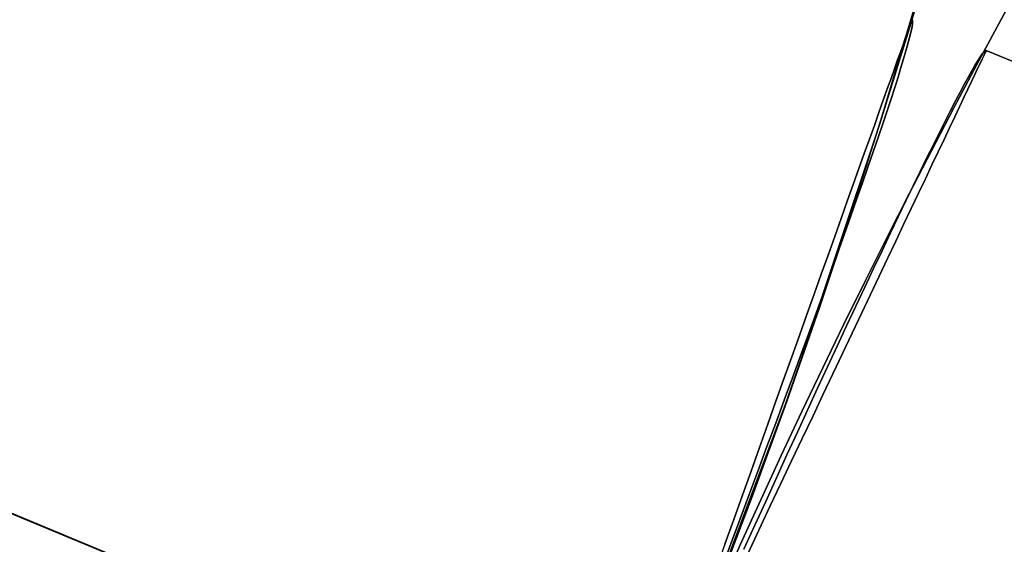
# Model space of a CAD drawing. Extents: x -3378 to 3007, y -425 to 173.
# Tile 278 of 396: x 1059.517 to 1061.361, y -272.902 to -271.919. Entities that reach past the tile are written whole.
import ezdxf

# ---------------------------------------------------------------- set-up
doc = ezdxf.new("R2010")
doc.units = 0
doc.layers.add('PREDEFINITO', color=7, linetype='CONTINUOUS')

msp = doc.modelspace()

# ---------------------------------------------------------------- linework, layer by layer
at = {"layer": 'PREDEFINITO'}
for p, q in [((1028.3482, -259.9401, 2123.5), (1060.684, -273.334, 2123.5)), ((1028.3482, -259.9401, 2126.5), (1060.684, -273.334, 2126.5)), ((1060.684, -273.334, 2347.0415), (1028.3482, -259.9401, 2347.0415)), ((1060.684, -273.334, 2350.0415), (1028.3482, -259.9401, 2350.0415)), ((1060.684, -273.334, 2797.1246), (1028.3482, -259.9401, 2797.1246)), ((1060.684, -273.334, 2794.1246), (1028.3482, -259.9401, 2794.1246)), ((1060.6797, -273.3322, 2580.0827), (1045.4357, -267.018, 2580.0827)), ((1060.6797, -273.3322, 2564.0827), (1045.4357, -267.018, 2564.0827)), ((1060.6797, -273.3322, 2155.9996), (1045.4357, -267.018, 2155.9996)), ((1060.6797, -273.3322, 2139.9996), (1045.4357, -267.018, 2139.9996)), ((1060.6797, -273.3322, 3004.1658), (1045.4357, -267.018, 3004.1658)), ((1060.6797, -273.3322, 2988.1658), (1045.4357, -267.018, 2988.1658)), ((1061.1272, -272.1181, 2115), (1061.2749, -271.6217, 2115)), ((1061.1272, -272.1181, 2589.9994), (1061.2749, -271.6217, 2589.9994)), ((1061.1272, -272.1181, 2352.4979), (1061.2749, -271.6217, 2352.4979)), ((1061.1754, -271.9626, 3064.9292), (1061.244, -271.7306, 3064.9038)), ((1061.1864, -271.9264, 2564.2232), (1061.2388, -271.749, 2564.2604)), ((1061.2388, -271.749, 2579.9051), (1061.1864, -271.9264, 2579.9422)), ((1061.1864, -271.9264, 2140.1401), (1061.2388, -271.749, 2140.1773)), ((1061.2388, -271.749, 2155.822), (1061.1864, -271.9264, 2155.8592)), ((1061.1864, -271.9264, 2988.3063), (1061.2388, -271.749, 2988.3435)), ((1061.2388, -271.749, 3003.9881), (1061.1864, -271.9264, 3004.0253)), ((1061.1317, -272.1038, 2564.1903), (1061.1864, -271.9264, 2564.2232)), ((1061.1864, -271.9264, 2579.9422), (1061.1317, -272.1038, 2579.9751)), ((1061.1317, -272.1038, 2140.1073), (1061.1864, -271.9264, 2140.1401)), ((1061.1864, -271.9264, 2155.8592), (1061.1317, -272.1038, 2155.892)), ((1061.1317, -272.1038, 2988.2734), (1061.1864, -271.9264, 2988.3063)), ((1061.1864, -271.9264, 3004.0253), (1061.1317, -272.1038, 3004.0582)), ((1061.1825, -271.9365, 2125.2323), (1061.1849, -271.9297, 2125.1809)), ((1061.1849, -271.9297, 2124.8191), (1061.1825, -271.9365, 2124.7677)), ((1061.1849, -271.9297, 2125.1809), (1061.1867, -271.9247, 2125.1294)), ((1061.1867, -271.9247, 2124.8706), (1061.1849, -271.9297, 2124.8191)), ((1061.1867, -271.9247, 2125.1294), (1061.1879, -271.9213, 2125.0777)), ((1061.1879, -271.9213, 2124.9223), (1061.1867, -271.9247, 2124.8706)), ((1061.1879, -271.9213, 2125.0777), (1061.1885, -271.9196, 2125.0259)), ((1061.1885, -271.9196, 2124.9741), (1061.1879, -271.9213, 2124.9223)), ((1061.1892, -271.9286, 2348.3847), (1061.1881, -271.9351, 2348.3327)), ((1061.1881, -271.9351, 2348.7503), (1061.1892, -271.9286, 2348.6984)), ((1061.1892, -271.9286, 2795.7814), (1061.1881, -271.9351, 2795.8334)), ((1061.1881, -271.9351, 2795.4158), (1061.1892, -271.9286, 2795.4678)), ((1061.1885, -271.9196, 2125.0259), (1061.1885, -271.9196, 2124.9741)), ((1061.1886, -271.9194, 2348.5415), (1061.1894, -271.9208, 2348.4892)), ((1061.1894, -271.9208, 2348.5939), (1061.1886, -271.9194, 2348.5415)), ((1061.1886, -271.9194, 2795.6246), (1061.1894, -271.9208, 2795.677)), ((1061.1894, -271.9208, 2795.5722), (1061.1886, -271.9194, 2795.6246)), ((1061.1897, -271.9238, 2348.4369), (1061.1892, -271.9286, 2348.3847)), ((1061.1892, -271.9286, 2348.6984), (1061.1897, -271.9238, 2348.6462)), ((1061.1897, -271.9238, 2795.7293), (1061.1892, -271.9286, 2795.7814)), ((1061.1892, -271.9286, 2795.4678), (1061.1897, -271.9238, 2795.52)), ((1061.1894, -271.9208, 2348.4892), (1061.1897, -271.9238, 2348.4369)), ((1061.1897, -271.9238, 2348.6462), (1061.1894, -271.9208, 2348.5939)), ((1061.1894, -271.9208, 2795.677), (1061.1897, -271.9238, 2795.7293)), ((1061.1897, -271.9238, 2795.52), (1061.1894, -271.9208, 2795.5722)), ((1061.1759, -271.9549, 2125.334), (1061.1795, -271.9448, 2125.2833)), ((1061.1795, -271.9448, 2124.7167), (1061.1759, -271.9549, 2124.666)), ((1061.1795, -271.9448, 2125.2833), (1061.1825, -271.9365, 2125.2323)), ((1061.1825, -271.9365, 2124.7677), (1061.1795, -271.9448, 2124.7167)), ((1061.1864, -271.9432, 2348.281), (1061.184, -271.953, 2348.2296)), ((1061.184, -271.953, 2348.8534), (1061.1864, -271.9432, 2348.802)), ((1061.1864, -271.9432, 2795.8851), (1061.184, -271.953, 2795.9365)), ((1061.184, -271.953, 2795.3127), (1061.1864, -271.9432, 2795.3641)), ((1061.1881, -271.9351, 2348.3327), (1061.1864, -271.9432, 2348.281)), ((1061.1864, -271.9432, 2348.802), (1061.1881, -271.9351, 2348.7503)), ((1061.1881, -271.9351, 2795.8334), (1061.1864, -271.9432, 2795.8851)), ((1061.1864, -271.9432, 2795.3641), (1061.1881, -271.9351, 2795.4158)), ((1061.103, -272.1939, 3064.9508), (1061.1754, -271.9626, 3064.9292)), ((1061.167, -271.9799, 2125.4342), (1061.1717, -271.9666, 2125.3844)), ((1061.1717, -271.9666, 2124.6156), (1061.167, -271.9799, 2124.5658)), ((1061.1717, -271.9666, 2125.3844), (1061.1759, -271.9549, 2125.334)), ((1061.1759, -271.9549, 2124.666), (1061.1717, -271.9666, 2124.6156)), ((1061.1809, -271.9645, 2348.1786), (1061.1772, -271.9777, 2348.128)), ((1061.1772, -271.9777, 2348.955), (1061.1809, -271.9645, 2348.9045)), ((1061.1809, -271.9645, 2795.9875), (1061.1772, -271.9777, 2796.0381)), ((1061.1772, -271.9777, 2795.2111), (1061.1809, -271.9645, 2795.2617)), ((1061.184, -271.953, 2348.2296), (1061.1809, -271.9645, 2348.1786)), ((1061.1809, -271.9645, 2348.9045), (1061.184, -271.953, 2348.8534)), ((1061.184, -271.953, 2795.9365), (1061.1809, -271.9645, 2795.9875)), ((1061.1809, -271.9645, 2795.2617), (1061.184, -271.953, 2795.3127)), ((1061.1616, -271.9948, 2125.4836), (1061.167, -271.9799, 2125.4342)), ((1061.167, -271.9799, 2124.5658), (1061.1616, -271.9948, 2124.5164)), ((1061.1772, -271.9777, 2348.128), (1061.1729, -271.9924, 2348.078)), ((1061.1729, -271.9924, 2349.0051), (1061.1772, -271.9777, 2348.955)), ((1061.1772, -271.9777, 2796.0381), (1061.1729, -271.9924, 2796.0882)), ((1061.1729, -271.9924, 2795.161), (1061.1772, -271.9777, 2795.2111)), ((1061.3167, -271.9883, 2348.3327), (1061.3122, -271.9953, 2348.281)), ((1061.3122, -271.9953, 2348.802), (1061.3167, -271.9883, 2348.7503)), ((1061.3167, -271.9883, 2571.8743), (1061.3122, -271.9953, 2571.8226)), ((1061.3122, -271.9953, 2572.3436), (1061.3167, -271.9883, 2572.2919)), ((1061.3167, -271.9883, 2795.8334), (1061.3122, -271.9953, 2795.8851)), ((1061.3122, -271.9953, 2795.3641), (1061.3167, -271.9883, 2795.4158)), ((1061.3205, -271.983, 2348.3847), (1061.3167, -271.9883, 2348.3327)), ((1061.3167, -271.9883, 2348.7503), (1061.3205, -271.983, 2348.6984)), ((1061.3205, -271.983, 2571.9263), (1061.3167, -271.9883, 2571.8743)), ((1061.3167, -271.9883, 2572.2919), (1061.3205, -271.983, 2572.2399)), ((1061.3205, -271.983, 2795.7814), (1061.3167, -271.9883, 2795.8334)), ((1061.3167, -271.9883, 2795.4158), (1061.3205, -271.983, 2795.4678)), ((1061.3197, -271.9933, 2125.2323), (1061.3228, -271.9869, 2125.1809)), ((1061.3228, -271.9869, 2124.8191), (1061.3197, -271.9933, 2124.7677)), ((1061.3197, -271.9933, 3018.9339), (1061.3228, -271.9869, 3018.9852)), ((1061.3228, -271.9869, 3019.3471), (1061.3197, -271.9933, 3019.3984)), ((1061.3236, -271.9793, 2348.4369), (1061.3205, -271.983, 2348.3847)), ((1061.3205, -271.983, 2348.6984), (1061.3236, -271.9793, 2348.6462)), ((1061.3236, -271.9793, 2571.9784), (1061.3205, -271.983, 2571.9263)), ((1061.3205, -271.983, 2572.2399), (1061.3236, -271.9793, 2572.1877)), ((1061.3236, -271.9793, 2795.7293), (1061.3205, -271.983, 2795.7814)), ((1061.3205, -271.983, 2795.4678), (1061.3236, -271.9793, 2795.52)), ((1061.3228, -271.9869, 2125.1809), (1061.3251, -271.982, 2125.1294)), ((1061.3251, -271.982, 2124.8706), (1061.3228, -271.9869, 2124.8191)), ((1061.3228, -271.9869, 3018.9852), (1061.3251, -271.982, 3019.0367)), ((1061.3251, -271.982, 3019.2955), (1061.3228, -271.9869, 3019.3471)), ((1061.3259, -271.9773, 2348.4892), (1061.3236, -271.9793, 2348.4369)), ((1061.3236, -271.9793, 2348.6462), (1061.3259, -271.9773, 2348.5939)), ((1061.3259, -271.9773, 2572.0307), (1061.3236, -271.9793, 2571.9784)), ((1061.3236, -271.9793, 2572.1877), (1061.3259, -271.9773, 2572.1354)), ((1061.3259, -271.9773, 2795.677), (1061.3236, -271.9793, 2795.7293)), ((1061.3236, -271.9793, 2795.52), (1061.3259, -271.9773, 2795.5722)), ((1061.3251, -271.982, 2125.1294), (1061.3266, -271.9788, 2125.0777)), ((1061.3266, -271.9788, 2124.9223), (1061.3251, -271.982, 2124.8706)), ((1061.3251, -271.982, 3019.0367), (1061.3266, -271.9788, 3019.0884)), ((1061.3266, -271.9788, 3019.2438), (1061.3251, -271.982, 3019.2955)), ((1061.3275, -271.977, 2348.5415), (1061.3259, -271.9773, 2348.4892)), ((1061.3259, -271.9773, 2348.5939), (1061.3275, -271.977, 2348.5415)), ((1061.3275, -271.977, 2572.0831), (1061.3259, -271.9773, 2572.0307)), ((1061.3259, -271.9773, 2572.1354), (1061.3275, -271.977, 2572.0831)), ((1061.3275, -271.977, 2795.6246), (1061.3259, -271.9773, 2795.677)), ((1061.3259, -271.9773, 2795.5722), (1061.3275, -271.977, 2795.6246)), ((1061.3266, -271.9788, 2125.0777), (1061.3274, -271.9772, 2125.0259)), ((1061.3274, -271.9772, 2124.9741), (1061.3266, -271.9788, 2124.9223)), ((1061.3266, -271.9788, 3019.0884), (1061.3274, -271.9772, 3019.1402)), ((1061.3274, -271.9772, 3019.1921), (1061.3266, -271.9788, 3019.2438)), ((1061.3274, -271.9772, 2125.0259), (1061.3274, -271.9772, 2124.9741)), ((1061.3274, -271.9772, 3019.1402), (1061.3274, -271.9772, 3019.1921)), ((1075.1162, -277.6884, 2348.5415), (1061.3275, -271.977, 2348.5415)), ((1075.1162, -277.6884, 2572.0831), (1061.3275, -271.977, 2572.0831)), ((1075.1162, -277.6884, 2795.6246), (1061.3275, -271.977, 2795.6246)), ((1061.3275, -271.977, 2125), (1075.1162, -277.6884, 2125)), ((1061.3275, -271.977, 3019.1661), (1075.1162, -277.6884, 3019.1661)), ((1061.1558, -272.0114, 2125.5323), (1061.1616, -271.9948, 2125.4836)), ((1061.1616, -271.9948, 2124.5164), (1061.1558, -272.0114, 2124.4677)), ((1061.1729, -271.9924, 2348.078), (1061.1679, -272.0088, 2348.0285)), ((1061.1679, -272.0088, 2349.0546), (1061.1729, -271.9924, 2349.0051)), ((1061.1729, -271.9924, 2796.0882), (1061.1679, -272.0088, 2796.1377)), ((1061.1679, -272.0088, 2795.1115), (1061.1729, -271.9924, 2795.161)), ((1061.3069, -272.004, 2348.2296), (1061.301, -272.0142, 2348.1786)), ((1061.301, -272.0142, 2348.9045), (1061.3069, -272.004, 2348.8534)), ((1061.3069, -272.004, 2571.7712), (1061.301, -272.0142, 2571.7201)), ((1061.301, -272.0142, 2572.446), (1061.3069, -272.004, 2572.395)), ((1061.3069, -272.004, 2795.9365), (1061.301, -272.0142, 2795.9875)), ((1061.301, -272.0142, 2795.2617), (1061.3069, -272.004, 2795.3127)), ((1061.3122, -271.9953, 2348.281), (1061.3069, -272.004, 2348.2296)), ((1061.3069, -272.004, 2348.8534), (1061.3122, -271.9953, 2348.802)), ((1061.3122, -271.9953, 2571.8226), (1061.3069, -272.004, 2571.7712)), ((1061.3069, -272.004, 2572.395), (1061.3122, -271.9953, 2572.3436)), ((1061.3122, -271.9953, 2795.8851), (1061.3069, -272.004, 2795.9365)), ((1061.3069, -272.004, 2795.3127), (1061.3122, -271.9953, 2795.3641)), ((1061.3113, -272.011, 2125.334), (1061.3159, -272.0014, 2125.2833)), ((1061.3159, -272.0014, 2124.7167), (1061.3113, -272.011, 2124.666)), ((1061.3113, -272.011, 3018.8321), (1061.3159, -272.0014, 3018.8828)), ((1061.3159, -272.0014, 3019.4495), (1061.3113, -272.011, 3019.5002)), ((1061.3159, -272.0014, 2125.2833), (1061.3197, -271.9933, 2125.2323)), ((1061.3197, -271.9933, 2124.7677), (1061.3159, -272.0014, 2124.7167)), ((1061.3159, -272.0014, 3018.8828), (1061.3197, -271.9933, 3018.9339)), ((1061.3197, -271.9933, 3019.3984), (1061.3159, -272.0014, 3019.4495)), ((1061.1493, -272.0295, 2125.5804), (1061.1558, -272.0114, 2125.5323)), ((1061.1558, -272.0114, 2124.4677), (1061.1493, -272.0295, 2124.4196)), ((1061.1679, -272.0088, 2348.0285), (1061.1623, -272.0268, 2347.9796)), ((1061.1623, -272.0268, 2349.1035), (1061.1679, -272.0088, 2349.0546)), ((1061.1679, -272.0088, 2796.1377), (1061.1623, -272.0268, 2796.1866)), ((1061.1623, -272.0268, 2795.0627), (1061.1679, -272.0088, 2795.1115)), ((1061.2943, -272.0261, 2348.128), (1061.2869, -272.0397, 2348.078)), ((1061.2869, -272.0397, 2349.0051), (1061.2943, -272.0261, 2348.955)), ((1061.2943, -272.0261, 2571.6696), (1061.2869, -272.0397, 2571.6195)), ((1061.2869, -272.0397, 2572.5466), (1061.2943, -272.0261, 2572.4966)), ((1061.2943, -272.0261, 2796.0381), (1061.2869, -272.0397, 2796.0882)), ((1061.2869, -272.0397, 2795.161), (1061.2943, -272.0261, 2795.2111)), ((1061.301, -272.0142, 2348.1786), (1061.2943, -272.0261, 2348.128)), ((1061.2943, -272.0261, 2348.955), (1061.301, -272.0142, 2348.9045)), ((1061.301, -272.0142, 2571.7201), (1061.2943, -272.0261, 2571.6696)), ((1061.2943, -272.0261, 2572.4966), (1061.301, -272.0142, 2572.446)), ((1061.301, -272.0142, 2795.9875), (1061.2943, -272.0261, 2796.0381)), ((1061.2943, -272.0261, 2795.2111), (1061.301, -272.0142, 2795.2617)), ((1061.3, -272.035, 2125.4342), (1061.306, -272.0222, 2125.3844)), ((1061.306, -272.0222, 2124.6156), (1061.3, -272.035, 2124.5658)), ((1061.3, -272.035, 3018.7319), (1061.306, -272.0222, 3018.7818)), ((1061.306, -272.0222, 3019.5505), (1061.3, -272.035, 3019.6004)), ((1061.306, -272.0222, 2125.3844), (1061.3113, -272.011, 2125.334)), ((1061.3113, -272.011, 2124.666), (1061.306, -272.0222, 2124.6156)), ((1061.306, -272.0222, 3018.7818), (1061.3113, -272.011, 3018.8321)), ((1061.3113, -272.011, 3019.5002), (1061.306, -272.0222, 3019.5505)), ((1061.1423, -272.0491, 2125.6279), (1061.1493, -272.0295, 2125.5804)), ((1061.1493, -272.0295, 2124.4196), (1061.1423, -272.0491, 2124.3721)), ((1061.1623, -272.0268, 2347.9796), (1061.1561, -272.0464, 2347.9314)), ((1061.1561, -272.0464, 2349.1517), (1061.1623, -272.0268, 2349.1035)), ((1061.1623, -272.0268, 2796.1866), (1061.1561, -272.0464, 2796.2347)), ((1061.1561, -272.0464, 2795.0145), (1061.1623, -272.0268, 2795.0627)), ((1061.2869, -272.0397, 2348.078), (1061.2788, -272.0548, 2348.0285)), ((1061.2788, -272.0548, 2349.0546), (1061.2869, -272.0397, 2349.0051)), ((1061.2869, -272.0397, 2571.6195), (1061.2788, -272.0548, 2571.57)), ((1061.2788, -272.0548, 2572.5961), (1061.2869, -272.0397, 2572.5466)), ((1061.2869, -272.0397, 2796.0882), (1061.2788, -272.0548, 2796.1377)), ((1061.2788, -272.0548, 2795.1115), (1061.2869, -272.0397, 2795.161)), ((1061.2932, -272.0493, 2125.4836), (1061.3, -272.035, 2125.4342)), ((1061.3, -272.035, 2124.5658), (1061.2932, -272.0493, 2124.5164)), ((1061.2932, -272.0493, 3018.6826), (1061.3, -272.035, 3018.7319)), ((1061.3, -272.035, 3019.6004), (1061.2932, -272.0493, 3019.6497)), ((1061.1347, -272.0703, 2125.6746), (1061.1423, -272.0491, 2125.6279)), ((1061.1423, -272.0491, 2124.3721), (1061.1347, -272.0703, 2124.3254)), ((1061.1561, -272.0464, 2347.9314), (1061.1492, -272.0675, 2347.8839)), ((1061.1492, -272.0675, 2349.1991), (1061.1561, -272.0464, 2349.1517)), ((1061.1561, -272.0464, 2796.2347), (1061.1492, -272.0675, 2796.2822)), ((1061.1492, -272.0675, 2794.967), (1061.1561, -272.0464, 2795.0145)), ((1061.2788, -272.0548, 2348.0285), (1061.2701, -272.0714, 2347.9796)), ((1061.2701, -272.0714, 2349.1035), (1061.2788, -272.0548, 2349.0546)), ((1061.2788, -272.0548, 2571.57), (1061.2701, -272.0714, 2571.5211)), ((1061.2701, -272.0714, 2572.645), (1061.2788, -272.0548, 2572.5961)), ((1061.2788, -272.0548, 2796.1377), (1061.2701, -272.0714, 2796.1866)), ((1061.2701, -272.0714, 2795.0627), (1061.2788, -272.0548, 2795.1115)), ((1061.2857, -272.0652, 2125.5323), (1061.2932, -272.0493, 2125.4836)), ((1061.2932, -272.0493, 2124.5164), (1061.2857, -272.0652, 2124.4677)), ((1061.2857, -272.0652, 3018.6338), (1061.2932, -272.0493, 3018.6826)), ((1061.2932, -272.0493, 3019.6497), (1061.2857, -272.0652, 3019.6985)), ((1061.1266, -272.093, 2125.7204), (1061.1347, -272.0703, 2125.6746)), ((1061.1347, -272.0703, 2124.3254), (1061.1266, -272.093, 2124.2796)), ((1061.1492, -272.0675, 2347.8839), (1061.1418, -272.0901, 2347.8373)), ((1061.1418, -272.0901, 2349.2458), (1061.1492, -272.0675, 2349.1991)), ((1061.1492, -272.0675, 2796.2822), (1061.1418, -272.0901, 2796.3288)), ((1061.1418, -272.0901, 2794.9204), (1061.1492, -272.0675, 2794.967)), ((1061.2701, -272.0714, 2347.9796), (1061.2607, -272.0897, 2347.9314)), ((1061.2607, -272.0897, 2349.1517), (1061.2701, -272.0714, 2349.1035)), ((1061.2701, -272.0714, 2571.5211), (1061.2607, -272.0897, 2571.4729)), ((1061.2607, -272.0897, 2572.6932), (1061.2701, -272.0714, 2572.645)), ((1061.2701, -272.0714, 2796.1866), (1061.2607, -272.0897, 2796.2347)), ((1061.2607, -272.0897, 2795.0145), (1061.2701, -272.0714, 2795.0627)), ((1061.2774, -272.0825, 2125.5804), (1061.2857, -272.0652, 2125.5323)), ((1061.2857, -272.0652, 2124.4677), (1061.2774, -272.0825, 2124.4196)), ((1061.2774, -272.0825, 3018.5857), (1061.2857, -272.0652, 3018.6338)), ((1061.2857, -272.0652, 3019.6985), (1061.2774, -272.0825, 3019.7466)), ((1061.118, -272.1172, 2125.7655), (1061.1266, -272.093, 2125.7204)), ((1061.1266, -272.093, 2124.2796), (1061.118, -272.1172, 2124.2345)), ((1061.1418, -272.0901, 2347.8373), (1061.1337, -272.1142, 2347.7915)), ((1061.1337, -272.1142, 2349.2916), (1061.1418, -272.0901, 2349.2458)), ((1061.1418, -272.0901, 2796.3288), (1061.1337, -272.1142, 2796.3746)), ((1061.1337, -272.1142, 2794.8746), (1061.1418, -272.0901, 2794.9204)), ((1061.2607, -272.0897, 2347.9314), (1061.2506, -272.1095, 2347.8839)), ((1061.2506, -272.1095, 2349.1991), (1061.2607, -272.0897, 2349.1517)), ((1061.2607, -272.0897, 2571.4729), (1061.2506, -272.1095, 2571.4255)), ((1061.2506, -272.1095, 2572.7407), (1061.2607, -272.0897, 2572.6932)), ((1061.2607, -272.0897, 2796.2347), (1061.2506, -272.1095, 2796.2822)), ((1061.2506, -272.1095, 2794.967), (1061.2607, -272.0897, 2795.0145)), ((1061.2685, -272.1014, 2125.6279), (1061.2774, -272.0825, 2125.5804)), ((1061.2774, -272.0825, 2124.4196), (1061.2685, -272.1014, 2124.3721)), ((1061.2685, -272.1014, 3018.5383), (1061.2774, -272.0825, 3018.5857)), ((1061.2774, -272.0825, 3019.7466), (1061.2685, -272.1014, 3019.794)), ((1060.9625, -272.609, 2115), (1061.1272, -272.1181, 2115)), ((1060.9625, -272.609, 2589.9994), (1061.1272, -272.1181, 2589.9994)), ((1060.9625, -272.609, 2352.4979), (1061.1272, -272.1181, 2352.4979)), ((1061.0746, -272.2811, 2564.1618), (1061.1317, -272.1038, 2564.1903)), ((1061.1317, -272.1038, 2579.9751), (1061.0746, -272.2811, 2580.0036)), ((1061.0746, -272.2811, 2140.0787), (1061.1317, -272.1038, 2140.1073)), ((1061.1317, -272.1038, 2155.892), (1061.0746, -272.2811, 2155.9206)), ((1061.0746, -272.2811, 2988.2449), (1061.1317, -272.1038, 2988.2734)), ((1061.1317, -272.1038, 3004.0582), (1061.0746, -272.2811, 3004.0867)), ((1061.1089, -272.1428, 2125.8096), (1061.118, -272.1172, 2125.7655)), ((1061.118, -272.1172, 2124.2345), (1061.1089, -272.1428, 2124.1904)), ((1061.1337, -272.1142, 2347.7915), (1061.125, -272.1398, 2347.7466)), ((1061.125, -272.1398, 2349.3364), (1061.1337, -272.1142, 2349.2916)), ((1061.1337, -272.1142, 2796.3746), (1061.125, -272.1398, 2796.4195)), ((1061.125, -272.1398, 2794.8297), (1061.1337, -272.1142, 2794.8746)), ((1061.2506, -272.1095, 2347.8839), (1061.2399, -272.1307, 2347.8373)), ((1061.2399, -272.1307, 2349.2458), (1061.2506, -272.1095, 2349.1991)), ((1061.2506, -272.1095, 2571.4255), (1061.2399, -272.1307, 2571.3788)), ((1061.2399, -272.1307, 2572.7873), (1061.2506, -272.1095, 2572.7407)), ((1061.2506, -272.1095, 2796.2822), (1061.2399, -272.1307, 2796.3288)), ((1061.2399, -272.1307, 2794.9204), (1061.2506, -272.1095, 2794.967)), ((1061.2588, -272.1217, 2125.6746), (1061.2685, -272.1014, 2125.6279)), ((1061.2685, -272.1014, 2124.3721), (1061.2588, -272.1217, 2124.3254)), ((1061.2588, -272.1217, 3018.4916), (1061.2685, -272.1014, 3018.5383)), ((1061.2685, -272.1014, 3019.794), (1061.2588, -272.1217, 3019.8407)), ((1061.2399, -272.1307, 2347.8373), (1061.2285, -272.1535, 2347.7915)), ((1061.2285, -272.1535, 2349.2916), (1061.2399, -272.1307, 2349.2458)), ((1061.2399, -272.1307, 2571.3788), (1061.2285, -272.1535, 2571.333)), ((1061.2285, -272.1535, 2572.8331), (1061.2399, -272.1307, 2572.7873)), ((1061.2399, -272.1307, 2796.3288), (1061.2285, -272.1535, 2796.3746)), ((1061.2285, -272.1535, 2794.8746), (1061.2399, -272.1307, 2794.9204)), ((1061.2485, -272.1435, 2125.7204), (1061.2588, -272.1217, 2125.6746)), ((1061.2588, -272.1217, 2124.3254), (1061.2485, -272.1435, 2124.2796)), ((1061.2485, -272.1435, 3018.4457), (1061.2588, -272.1217, 3018.4916)), ((1061.2588, -272.1217, 3019.8407), (1061.2485, -272.1435, 3019.8866)), ((1061.0992, -272.1699, 2125.8527), (1061.1089, -272.1428, 2125.8096)), ((1061.1089, -272.1428, 2124.1904), (1061.0992, -272.1699, 2124.1473)), ((1061.125, -272.1398, 2347.7466), (1061.1158, -272.1669, 2347.7027)), ((1061.1158, -272.1669, 2349.3803), (1061.125, -272.1398, 2349.3364)), ((1061.125, -272.1398, 2796.4195), (1061.1158, -272.1669, 2796.4634)), ((1061.1158, -272.1669, 2794.7858), (1061.125, -272.1398, 2794.8297)), ((1061.2285, -272.1535, 2347.7915), (1061.2165, -272.1777, 2347.7466)), ((1061.2165, -272.1777, 2349.3364), (1061.2285, -272.1535, 2349.2916)), ((1061.2285, -272.1535, 2571.333), (1061.2165, -272.1777, 2571.2882)), ((1061.2165, -272.1777, 2572.878), (1061.2285, -272.1535, 2572.8331)), ((1061.2285, -272.1535, 2796.3746), (1061.2165, -272.1777, 2796.4195)), ((1061.2165, -272.1777, 2794.8297), (1061.2285, -272.1535, 2794.8746)), ((1061.2375, -272.1667, 2125.7655), (1061.2485, -272.1435, 2125.7204)), ((1061.2485, -272.1435, 2124.2796), (1061.2375, -272.1667, 2124.2345)), ((1061.2375, -272.1667, 3018.4007), (1061.2485, -272.1435, 3018.4457)), ((1061.2485, -272.1435, 3019.8866), (1061.2375, -272.1667, 3019.9316)), ((1061.0891, -272.1983, 2125.8948), (1061.0992, -272.1699, 2125.8527)), ((1061.0992, -272.1699, 2124.1473), (1061.0891, -272.1983, 2124.1052)), ((1061.1158, -272.1669, 2347.7027), (1061.106, -272.1953, 2347.6598)), ((1061.106, -272.1953, 2349.4232), (1061.1158, -272.1669, 2349.3803)), ((1061.1158, -272.1669, 2796.4634), (1061.106, -272.1953, 2796.5063)), ((1061.106, -272.1953, 2794.7429), (1061.1158, -272.1669, 2794.7858)), ((1061.2258, -272.1913, 2125.8096), (1061.2375, -272.1667, 2125.7655)), ((1061.2375, -272.1667, 2124.2345), (1061.2258, -272.1913, 2124.1904)), ((1061.2258, -272.1913, 3018.3566), (1061.2375, -272.1667, 3018.4007)), ((1061.2375, -272.1667, 3019.9316), (1061.2258, -272.1913, 3019.9757)), ((1061.2165, -272.1777, 2347.7466), (1061.2039, -272.2034, 2347.7027)), ((1061.2039, -272.2034, 2349.3803), (1061.2165, -272.1777, 2349.3364)), ((1061.2165, -272.1777, 2571.2882), (1061.2039, -272.2034, 2571.2443)), ((1061.2039, -272.2034, 2572.9219), (1061.2165, -272.1777, 2572.878)), ((1061.2165, -272.1777, 2796.4195), (1061.2039, -272.2034, 2796.4634)), ((1061.2039, -272.2034, 2794.7858), (1061.2165, -272.1777, 2794.8297)), ((1061.2135, -272.2173, 2125.8527), (1061.2258, -272.1913, 2125.8096)), ((1061.2258, -272.1913, 2124.1904), (1061.2135, -272.2173, 2124.1473)), ((1061.2135, -272.2173, 3018.3134), (1061.2258, -272.1913, 3018.3566)), ((1061.2258, -272.1913, 3019.9757), (1061.2135, -272.2173, 3020.0188)), ((1061.0267, -272.4242, 3064.9685), (1061.103, -272.1939, 3064.9508)), ((1061.0784, -272.2281, 2125.9359), (1061.0891, -272.1983, 2125.8948)), ((1061.0891, -272.1983, 2124.1052), (1061.0784, -272.2281, 2124.0641)), ((1061.106, -272.1953, 2347.6598), (1061.0956, -272.2251, 2347.618)), ((1061.0956, -272.2251, 2349.465), (1061.106, -272.1953, 2349.4232)), ((1061.106, -272.1953, 2796.5063), (1061.0956, -272.2251, 2796.5481)), ((1061.0956, -272.2251, 2794.7011), (1061.106, -272.1953, 2794.7429)), ((1061.2039, -272.2034, 2347.7027), (1061.1907, -272.2304, 2347.6598)), ((1061.1907, -272.2304, 2349.4232), (1061.2039, -272.2034, 2349.3803)), ((1061.2039, -272.2034, 2571.2443), (1061.1907, -272.2304, 2571.2014)), ((1061.1907, -272.2304, 2572.9648), (1061.2039, -272.2034, 2572.9219)), ((1061.2039, -272.2034, 2796.4634), (1061.1907, -272.2304, 2796.5063)), ((1061.1907, -272.2304, 2794.7429), (1061.2039, -272.2034, 2794.7858)), ((1061.0673, -272.2592, 2125.9758), (1061.0784, -272.2281, 2125.9359)), ((1061.0784, -272.2281, 2124.0641), (1061.0673, -272.2592, 2124.0242)), ((1061.0956, -272.2251, 2347.618), (1061.0847, -272.2563, 2347.5773)), ((1061.0847, -272.2563, 2349.5057), (1061.0956, -272.2251, 2349.465)), ((1061.0956, -272.2251, 2796.5481), (1061.0847, -272.2563, 2796.5888)), ((1061.0847, -272.2563, 2794.6604), (1061.0956, -272.2251, 2794.7011)), ((1061.2006, -272.2445, 2125.8948), (1061.2135, -272.2173, 2125.8527)), ((1061.2135, -272.2173, 2124.1473), (1061.2006, -272.2445, 2124.1052)), ((1061.2006, -272.2445, 3018.2713), (1061.2135, -272.2173, 3018.3134)), ((1061.2135, -272.2173, 3020.0188), (1061.2006, -272.2445, 3020.061)), ((1061.1907, -272.2304, 2347.6598), (1061.177, -272.2588, 2347.618)), ((1061.177, -272.2588, 2349.465), (1061.1907, -272.2304, 2349.4232)), ((1061.1907, -272.2304, 2571.2014), (1061.177, -272.2588, 2571.1596)), ((1061.177, -272.2588, 2573.0066), (1061.1907, -272.2304, 2572.9648)), ((1061.1907, -272.2304, 2796.5063), (1061.177, -272.2588, 2796.5481)), ((1061.177, -272.2588, 2794.7011), (1061.1907, -272.2304, 2794.7429)), ((1061.1871, -272.2731, 2125.9359), (1061.2006, -272.2445, 2125.8948)), ((1061.2006, -272.2445, 2124.1052), (1061.1871, -272.2731, 2124.0641)), ((1061.1871, -272.2731, 3018.2303), (1061.2006, -272.2445, 3018.2713)), ((1061.2006, -272.2445, 3020.061), (1061.1871, -272.2731, 3020.102)), ((1061.0558, -272.2916, 2126.0146), (1061.0673, -272.2592, 2125.9758)), ((1061.0673, -272.2592, 2124.0242), (1061.0558, -272.2916, 2123.9854)), ((1061.0847, -272.2563, 2347.5773), (1061.0733, -272.2887, 2347.5378)), ((1061.0733, -272.2887, 2349.5452), (1061.0847, -272.2563, 2349.5057)), ((1061.0847, -272.2563, 2796.5888), (1061.0733, -272.2887, 2796.6283)), ((1061.0733, -272.2887, 2794.6209), (1061.0847, -272.2563, 2794.6604)), ((1061.177, -272.2588, 2347.618), (1061.1627, -272.2886, 2347.5773)), ((1061.1627, -272.2886, 2349.5057), (1061.177, -272.2588, 2349.465)), ((1061.177, -272.2588, 2571.1596), (1061.1627, -272.2886, 2571.1189)), ((1061.1627, -272.2886, 2573.0473), (1061.177, -272.2588, 2573.0066)), ((1061.177, -272.2588, 2796.5481), (1061.1627, -272.2886, 2796.5888)), ((1061.1627, -272.2886, 2794.6604), (1061.177, -272.2588, 2794.7011)), ((1061.0151, -272.4583, 2564.1376), (1061.0746, -272.2811, 2564.1618)), ((1061.0746, -272.2811, 2580.0036), (1061.0151, -272.4583, 2580.0278)), ((1061.0151, -272.4583, 2140.0545), (1061.0746, -272.2811, 2140.0787)), ((1061.0746, -272.2811, 2155.9206), (1061.0151, -272.4583, 2155.9447)), ((1061.0151, -272.4583, 2988.2207), (1061.0746, -272.2811, 2988.2449)), ((1061.0746, -272.2811, 3004.0867), (1061.0151, -272.4583, 3004.1109)), ((1061.1729, -272.303, 2125.9758), (1061.1871, -272.2731, 2125.9359)), ((1061.1871, -272.2731, 2124.0641), (1061.1729, -272.303, 2124.0242)), ((1061.1729, -272.303, 3018.1903), (1061.1871, -272.2731, 3018.2303)), ((1061.1871, -272.2731, 3020.102), (1061.1729, -272.303, 3020.1419)), ((1061.0438, -272.3252, 2126.0521), (1061.0558, -272.2916, 2126.0146)), ((1061.0558, -272.2916, 2123.9854), (1061.0438, -272.3252, 2123.9479)), ((1061.0733, -272.2887, 2347.5378), (1061.0614, -272.3224, 2347.4995)), ((1061.0614, -272.3224, 2349.5835), (1061.0733, -272.2887, 2349.5452)), ((1061.0733, -272.2887, 2796.6283), (1061.0614, -272.3224, 2796.6666)), ((1061.0614, -272.3224, 2794.5826), (1061.0733, -272.2887, 2794.6209)), ((1061.1627, -272.2886, 2347.5773), (1061.1478, -272.3196, 2347.5378)), ((1061.1478, -272.3196, 2349.5452), (1061.1627, -272.2886, 2349.5057)), ((1061.1627, -272.2886, 2571.1189), (1061.1478, -272.3196, 2571.0794)), ((1061.1478, -272.3196, 2573.0868), (1061.1627, -272.2886, 2573.0473)), ((1061.1627, -272.2886, 2796.5888), (1061.1478, -272.3196, 2796.6283)), ((1061.1478, -272.3196, 2794.6209), (1061.1627, -272.2886, 2794.6604)), ((1061.1582, -272.334, 2126.0146), (1061.1729, -272.303, 2125.9758)), ((1061.1729, -272.303, 2124.0242), (1061.1582, -272.334, 2123.9854)), ((1061.1582, -272.334, 3018.1516), (1061.1729, -272.303, 3018.1903)), ((1061.1729, -272.303, 3020.1419), (1061.1582, -272.334, 3020.1807)), ((1061.1478, -272.3196, 2347.5378), (1061.1324, -272.3519, 2347.4995)), ((1061.1324, -272.3519, 2349.5835), (1061.1478, -272.3196, 2349.5452)), ((1061.1478, -272.3196, 2571.0794), (1061.1324, -272.3519, 2571.0411)), ((1061.1324, -272.3519, 2573.1251), (1061.1478, -272.3196, 2573.0868)), ((1061.1478, -272.3196, 2796.6283), (1061.1324, -272.3519, 2796.6666)), ((1061.1324, -272.3519, 2794.5826), (1061.1478, -272.3196, 2794.6209)), ((1061.0314, -272.3601, 2126.0884), (1061.0438, -272.3252, 2126.0521)), ((1061.0438, -272.3252, 2123.9479), (1061.0314, -272.3601, 2123.9116)), ((1061.0614, -272.3224, 2347.4995), (1061.0489, -272.3573, 2347.4625)), ((1061.0489, -272.3573, 2349.6205), (1061.0614, -272.3224, 2349.5835)), ((1061.0614, -272.3224, 2796.6666), (1061.0489, -272.3573, 2796.7036)), ((1061.0489, -272.3573, 2794.5456), (1061.0614, -272.3224, 2794.5826)), ((1061.1429, -272.3663, 2126.0521), (1061.1582, -272.334, 2126.0146)), ((1061.1582, -272.334, 2123.9854), (1061.1429, -272.3663, 2123.9479)), ((1061.1429, -272.3663, 3018.114), (1061.1582, -272.334, 3018.1516)), ((1061.1582, -272.334, 3020.1807), (1061.1429, -272.3663, 3020.2183)), ((1061.0489, -272.3573, 2347.4625), (1061.036, -272.3934, 2347.4268)), ((1061.036, -272.3934, 2349.6562), (1061.0489, -272.3573, 2349.6205)), ((1061.0489, -272.3573, 2796.7036), (1061.036, -272.3934, 2796.7393)), ((1061.036, -272.3934, 2794.5099), (1061.0489, -272.3573, 2794.5456)), ((1061.1324, -272.3519, 2347.4995), (1061.1166, -272.3853, 2347.4625)), ((1061.1166, -272.3853, 2349.6205), (1061.1324, -272.3519, 2349.5835)), ((1061.1324, -272.3519, 2571.0411), (1061.1166, -272.3853, 2571.0041)), ((1061.1166, -272.3853, 2573.1621), (1061.1324, -272.3519, 2573.1251)), ((1061.1324, -272.3519, 2796.6666), (1061.1166, -272.3853, 2796.7036)), ((1061.1166, -272.3853, 2794.5456), (1061.1324, -272.3519, 2794.5826)), ((1061.0185, -272.3961, 2126.1234), (1061.0314, -272.3601, 2126.0884)), ((1061.0314, -272.3601, 2123.9116), (1061.0185, -272.3961, 2123.8766)), ((1061.127, -272.3997, 2126.0884), (1061.1429, -272.3663, 2126.0521)), ((1061.1429, -272.3663, 2123.9479), (1061.127, -272.3997, 2123.9116)), ((1061.127, -272.3997, 3018.0777), (1061.1429, -272.3663, 3018.114)), ((1061.1429, -272.3663, 3020.2183), (1061.127, -272.3997, 3020.2546)), ((1061.036, -272.3934, 2347.4268), (1061.0226, -272.4306, 2347.3925)), ((1061.0226, -272.4306, 2349.6906), (1061.036, -272.3934, 2349.6562)), ((1061.036, -272.3934, 2796.7393), (1061.0226, -272.4306, 2796.7737)), ((1061.0226, -272.4306, 2794.4756), (1061.036, -272.3934, 2794.5099)), ((1061.1166, -272.3853, 2347.4625), (1061.1002, -272.42, 2347.4268)), ((1061.1002, -272.42, 2349.6562), (1061.1166, -272.3853, 2349.6205)), ((1061.1166, -272.3853, 2571.0041), (1061.1002, -272.42, 2570.9684)), ((1061.1002, -272.42, 2573.1978), (1061.1166, -272.3853, 2573.1621)), ((1061.1166, -272.3853, 2796.7036), (1061.1002, -272.42, 2796.7393)), ((1061.1002, -272.42, 2794.5099), (1061.1166, -272.3853, 2794.5456)), ((1061.0053, -272.4332, 2126.1571), (1061.0185, -272.3961, 2126.1234)), ((1061.0185, -272.3961, 2123.8766), (1061.0053, -272.4332, 2123.8429)), ((1061.1106, -272.4342, 2126.1234), (1061.127, -272.3997, 2126.0884)), ((1061.127, -272.3997, 2123.9116), (1061.1106, -272.4342, 2123.8766)), ((1061.1106, -272.4342, 3018.0427), (1061.127, -272.3997, 3018.0777)), ((1061.127, -272.3997, 3020.2546), (1061.1106, -272.4342, 3020.2896)), ((1060.9467, -272.6535, 3064.9823), (1061.0267, -272.4242, 3064.9685)), ((1061.0226, -272.4306, 2347.3925), (1061.0087, -272.4689, 2347.3595)), ((1061.0087, -272.4689, 2349.7235), (1061.0226, -272.4306, 2349.6906)), ((1061.0226, -272.4306, 2796.7737), (1061.0087, -272.4689, 2796.8066)), ((1061.0087, -272.4689, 2794.4426), (1061.0226, -272.4306, 2794.4756)), ((1061.1002, -272.42, 2347.4268), (1061.0834, -272.4558, 2347.3925)), ((1061.0834, -272.4558, 2349.6906), (1061.1002, -272.42, 2349.6562)), ((1061.1002, -272.42, 2570.9684), (1061.0834, -272.4558, 2570.934)), ((1061.0834, -272.4558, 2573.2321), (1061.1002, -272.42, 2573.1978)), ((1061.1002, -272.42, 2796.7393), (1061.0834, -272.4558, 2796.7737)), ((1061.0834, -272.4558, 2794.4756), (1061.1002, -272.42, 2794.5099)), ((1060.9917, -272.4714, 2126.1894), (1061.0053, -272.4332, 2126.1571)), ((1061.0053, -272.4332, 2123.8429), (1060.9917, -272.4714, 2123.8106)), ((1061.0938, -272.4698, 2126.1571), (1061.1106, -272.4342, 2126.1234)), ((1061.1106, -272.4342, 2123.8766), (1061.0938, -272.4698, 2123.8429)), ((1061.0938, -272.4698, 3018.009), (1061.1106, -272.4342, 3018.0427)), ((1061.1106, -272.4342, 3020.2896), (1061.0938, -272.4698, 3020.3232)), ((1060.9532, -272.6353, 2564.1178), (1061.0151, -272.4583, 2564.1376)), ((1061.0151, -272.4583, 2580.0278), (1060.9532, -272.6353, 2580.0476)), ((1060.9532, -272.6353, 2140.0347), (1061.0151, -272.4583, 2140.0545)), ((1061.0151, -272.4583, 2155.9447), (1060.9532, -272.6353, 2155.9646)), ((1060.9532, -272.6353, 2988.2009), (1061.0151, -272.4583, 2988.2207)), ((1061.0151, -272.4583, 3004.1109), (1060.9532, -272.6353, 3004.1307)), ((1061.0087, -272.4689, 2347.3595), (1060.9944, -272.5082, 2347.328)), ((1060.9944, -272.5082, 2349.755), (1061.0087, -272.4689, 2349.7235)), ((1061.0087, -272.4689, 2796.8066), (1060.9944, -272.5082, 2796.8381)), ((1060.9944, -272.5082, 2794.4111), (1061.0087, -272.4689, 2794.4426)), ((1061.0834, -272.4558, 2347.3925), (1061.0661, -272.4927, 2347.3595)), ((1061.0661, -272.4927, 2349.7235), (1061.0834, -272.4558, 2349.6906)), ((1061.0834, -272.4558, 2570.934), (1061.0661, -272.4927, 2570.9011)), ((1061.0661, -272.4927, 2573.2651), (1061.0834, -272.4558, 2573.2321)), ((1061.0834, -272.4558, 2796.7737), (1061.0661, -272.4927, 2796.8066)), ((1061.0661, -272.4927, 2794.4426), (1061.0834, -272.4558, 2794.4756)), ((1060.9777, -272.5106, 2126.2202), (1060.9917, -272.4714, 2126.1894)), ((1060.9917, -272.4714, 2123.8106), (1060.9777, -272.5106, 2123.7798)), ((1061.0764, -272.5065, 2126.1894), (1061.0938, -272.4698, 2126.1571)), ((1061.0938, -272.4698, 2123.8429), (1061.0764, -272.5065, 2123.8106)), ((1061.0764, -272.5065, 3017.9768), (1061.0938, -272.4698, 3018.009)), ((1061.0938, -272.4698, 3020.3232), (1061.0764, -272.5065, 3020.3555)), ((1061.0661, -272.4927, 2347.3595), (1061.0484, -272.5306, 2347.328)), ((1061.0484, -272.5306, 2349.755), (1061.0661, -272.4927, 2349.7235)), ((1061.0661, -272.4927, 2570.9011), (1061.0484, -272.5306, 2570.8696)), ((1061.0484, -272.5306, 2573.2966), (1061.0661, -272.4927, 2573.2651)), ((1061.0661, -272.4927, 2796.8066), (1061.0484, -272.5306, 2796.8381)), ((1061.0484, -272.5306, 2794.4111), (1061.0661, -272.4927, 2794.4426)), ((1060.9634, -272.5508, 2126.2497), (1060.9777, -272.5106, 2126.2202)), ((1060.9777, -272.5106, 2123.7798), (1060.9634, -272.5508, 2123.7503)), ((1060.9944, -272.5082, 2347.328), (1060.9797, -272.5486, 2347.298)), ((1060.9797, -272.5486, 2349.7851), (1060.9944, -272.5082, 2349.755)), ((1060.9944, -272.5082, 2796.8381), (1060.9797, -272.5486, 2796.8681)), ((1060.9797, -272.5486, 2794.3811), (1060.9944, -272.5082, 2794.4111)), ((1061.0586, -272.5441, 2126.2202), (1061.0764, -272.5065, 2126.1894)), ((1061.0764, -272.5065, 2123.8106), (1061.0586, -272.5441, 2123.7798)), ((1061.0586, -272.5441, 3017.9459), (1061.0764, -272.5065, 3017.9768)), ((1061.0764, -272.5065, 3020.3555), (1061.0586, -272.5441, 3020.3864)), ((1061.0484, -272.5306, 2347.328), (1061.0303, -272.5695, 2347.298)), ((1061.0303, -272.5695, 2349.7851), (1061.0484, -272.5306, 2349.755)), ((1061.0484, -272.5306, 2570.8696), (1061.0303, -272.5695, 2570.8395)), ((1061.0303, -272.5695, 2573.3266), (1061.0484, -272.5306, 2573.2966)), ((1061.0484, -272.5306, 2796.8381), (1061.0303, -272.5695, 2796.8681)), ((1061.0303, -272.5695, 2794.3811), (1061.0484, -272.5306, 2794.4111)), ((1060.9487, -272.5919, 2126.2776), (1060.9634, -272.5508, 2126.2497)), ((1060.9634, -272.5508, 2123.7503), (1060.9487, -272.5919, 2123.7224)), ((1060.9797, -272.5486, 2347.298), (1060.9645, -272.5898, 2347.2695)), ((1060.9645, -272.5898, 2349.8136), (1060.9797, -272.5486, 2349.7851)), ((1060.9797, -272.5486, 2796.8681), (1060.9645, -272.5898, 2796.8967)), ((1060.9645, -272.5898, 2794.3526), (1060.9797, -272.5486, 2794.3811)), ((1061.0403, -272.5826, 2126.2497), (1061.0586, -272.5441, 2126.2202)), ((1061.0586, -272.5441, 2123.7798), (1061.0403, -272.5826, 2123.7503)), ((1061.0403, -272.5826, 3017.9165), (1061.0586, -272.5441, 3017.9459)), ((1061.0586, -272.5441, 3020.3864), (1061.0403, -272.5826, 3020.4158)), ((1061.0303, -272.5695, 2347.298), (1061.0118, -272.6094, 2347.2695)), ((1061.0118, -272.6094, 2349.8136), (1061.0303, -272.5695, 2349.7851)), ((1061.0303, -272.5695, 2570.8395), (1061.0118, -272.6094, 2570.811)), ((1061.0118, -272.6094, 2573.3551), (1061.0303, -272.5695, 2573.3266)), ((1061.0303, -272.5695, 2796.8681), (1061.0118, -272.6094, 2796.8967)), ((1061.0118, -272.6094, 2794.3526), (1061.0303, -272.5695, 2794.3811)), ((1060.9337, -272.6339, 2126.304), (1060.9487, -272.5919, 2126.2776)), ((1060.9487, -272.5919, 2123.7224), (1060.9337, -272.6339, 2123.696)), ((1060.9645, -272.5898, 2347.2695), (1060.949, -272.632, 2347.2425)), ((1060.949, -272.632, 2349.8405), (1060.9645, -272.5898, 2349.8136)), ((1060.9645, -272.5898, 2796.8967), (1060.949, -272.632, 2796.9236)), ((1060.949, -272.632, 2794.3256), (1060.9645, -272.5898, 2794.3526)), ((1061.0216, -272.6221, 2126.2776), (1061.0403, -272.5826, 2126.2497)), ((1061.0403, -272.5826, 2123.7503), (1061.0216, -272.6221, 2123.7224)), ((1061.0216, -272.6221, 3017.8886), (1061.0403, -272.5826, 3017.9165)), ((1061.0403, -272.5826, 3020.4158), (1061.0216, -272.6221, 3020.4437)), ((1060.781, -273.094, 2115), (1060.9625, -272.609, 2115)), ((1060.781, -273.094, 2589.9994), (1060.9625, -272.609, 2589.9994)), ((1060.781, -273.094, 2352.4979), (1060.9625, -272.609, 2352.4979)), ((1061.0118, -272.6094, 2347.2695), (1060.993, -272.6502, 2347.2425)), ((1060.993, -272.6502, 2349.8405), (1061.0118, -272.6094, 2349.8136)), ((1061.0118, -272.6094, 2570.811), (1060.993, -272.6502, 2570.7841)), ((1060.993, -272.6502, 2573.3821), (1061.0118, -272.6094, 2573.3551)), ((1061.0118, -272.6094, 2796.8967), (1060.993, -272.6502, 2796.9236)), ((1060.993, -272.6502, 2794.3256), (1061.0118, -272.6094, 2794.3526)), ((1060.9184, -272.6768, 2126.3288), (1060.9337, -272.6339, 2126.304)), ((1060.9337, -272.6339, 2123.696), (1060.9184, -272.6768, 2123.6712)), ((1060.949, -272.632, 2347.2425), (1060.9332, -272.6749, 2347.2171)), ((1060.9332, -272.6749, 2349.8659), (1060.949, -272.632, 2349.8405)), ((1060.949, -272.632, 2796.9236), (1060.9332, -272.6749, 2796.949)), ((1060.9332, -272.6749, 2794.3002), (1060.949, -272.632, 2794.3256)), ((1061.0025, -272.6624, 2126.304), (1061.0216, -272.6221, 2126.2776)), ((1061.0216, -272.6221, 2123.7224), (1061.0025, -272.6624, 2123.696)), ((1061.0025, -272.6624, 3017.8622), (1061.0216, -272.6221, 3017.8886)), ((1061.0216, -272.6221, 3020.4437), (1061.0025, -272.6624, 3020.4701)), ((1060.8889, -272.812, 2564.1024), (1060.9532, -272.6353, 2564.1178)), ((1060.9532, -272.6353, 2580.0476), (1060.8889, -272.812, 2580.063)), ((1060.8889, -272.812, 2140.0193), (1060.9532, -272.6353, 2140.0347)), ((1060.9532, -272.6353, 2155.9646), (1060.8889, -272.812, 2155.98)), ((1060.8889, -272.812, 2988.1855), (1060.9532, -272.6353, 2988.2009)), ((1060.9532, -272.6353, 3004.1307), (1060.8889, -272.812, 3004.1461)), ((1060.993, -272.6502, 2347.2425), (1060.9738, -272.6918, 2347.2171)), ((1060.9738, -272.6918, 2349.8659), (1060.993, -272.6502, 2349.8405)), ((1060.993, -272.6502, 2570.7841), (1060.9738, -272.6918, 2570.7587)), ((1060.9738, -272.6918, 2573.4075), (1060.993, -272.6502, 2573.3821)), ((1060.993, -272.6502, 2796.9236), (1060.9738, -272.6918, 2796.949)), ((1060.9738, -272.6918, 2794.3002), (1060.993, -272.6502, 2794.3256)), ((1060.8629, -272.8816, 3064.9921), (1060.9467, -272.6535, 3064.9823)), ((1060.983, -272.7035, 2126.3288), (1061.0025, -272.6624, 2126.304)), ((1061.0025, -272.6624, 2123.696), (1060.983, -272.7035, 2123.6712)), ((1060.983, -272.7035, 3017.8374), (1061.0025, -272.6624, 3017.8622)), ((1061.0025, -272.6624, 3020.4701), (1060.983, -272.7035, 3020.4949)), ((1060.9029, -272.7204, 2126.352), (1060.9184, -272.6768, 2126.3288)), ((1060.9184, -272.6768, 2123.6712), (1060.9029, -272.7204, 2123.648)), ((1060.9332, -272.6749, 2347.2171), (1060.9169, -272.7187, 2347.1934)), ((1060.9169, -272.7187, 2349.8897), (1060.9332, -272.6749, 2349.8659)), ((1060.9332, -272.6749, 2796.949), (1060.9169, -272.7187, 2796.9728)), ((1060.9169, -272.7187, 2794.2764), (1060.9332, -272.6749, 2794.3002)), ((1060.9738, -272.6918, 2347.2171), (1060.9543, -272.7342, 2347.1934)), ((1060.9543, -272.7342, 2349.8897), (1060.9738, -272.6918, 2349.8659)), ((1060.9738, -272.6918, 2570.7587), (1060.9543, -272.7342, 2570.7349)), ((1060.9543, -272.7342, 2573.4312), (1060.9738, -272.6918, 2573.4075)), ((1060.9738, -272.6918, 2796.949), (1060.9543, -272.7342, 2796.9728)), ((1060.9543, -272.7342, 2794.2764), (1060.9738, -272.6918, 2794.3002)), ((1060.9631, -272.7453, 2126.352), (1060.983, -272.7035, 2126.3288)), ((1060.983, -272.7035, 2123.6712), (1060.9631, -272.7453, 2123.648)), ((1060.9631, -272.7453, 3017.8141), (1060.983, -272.7035, 3017.8374)), ((1060.983, -272.7035, 3020.4949), (1060.9631, -272.7453, 3020.5182)), ((1060.887, -272.7647, 2126.3737), (1060.9029, -272.7204, 2126.352)), ((1060.9029, -272.7204, 2123.648), (1060.887, -272.7647, 2123.6263)), ((1060.9169, -272.7187, 2347.1934), (1060.9004, -272.7632, 2347.1713)), ((1060.9004, -272.7632, 2349.9118), (1060.9169, -272.7187, 2349.8897)), ((1060.9169, -272.7187, 2796.9728), (1060.9004, -272.7632, 2796.9949)), ((1060.9004, -272.7632, 2794.2543), (1060.9169, -272.7187, 2794.2764)), ((1060.9543, -272.7342, 2347.1934), (1060.9346, -272.7774, 2347.1713)), ((1060.9346, -272.7774, 2349.9118), (1060.9543, -272.7342, 2349.8897)), ((1060.9543, -272.7342, 2570.7349), (1060.9346, -272.7774, 2570.7128)), ((1060.9346, -272.7774, 2573.4534), (1060.9543, -272.7342, 2573.4312)), ((1060.9543, -272.7342, 2796.9728), (1060.9346, -272.7774, 2796.9949)), ((1060.9346, -272.7774, 2794.2543), (1060.9543, -272.7342, 2794.2764)), ((1060.943, -272.7879, 2126.3737), (1060.9631, -272.7453, 2126.352)), ((1060.9631, -272.7453, 2123.648), (1060.943, -272.7879, 2123.6263)), ((1060.943, -272.7879, 3017.7925), (1060.9631, -272.7453, 3017.8141)), ((1060.9631, -272.7453, 3020.5182), (1060.943, -272.7879, 3020.5398)), ((1060.9004, -272.7632, 2347.1713), (1060.8835, -272.8084, 2347.1508)), ((1060.8835, -272.8084, 2349.9323), (1060.9004, -272.7632, 2349.9118)), ((1060.9004, -272.7632, 2796.9949), (1060.8835, -272.8084, 2797.0153)), ((1060.8835, -272.8084, 2794.2339), (1060.9004, -272.7632, 2794.2543)), ((1060.871, -272.8098, 2126.3937), (1060.887, -272.7647, 2126.3737)), ((1060.887, -272.7647, 2123.6263), (1060.871, -272.8098, 2123.6063)), ((1060.9346, -272.7774, 2347.1713), (1060.9145, -272.8213, 2347.1508)), ((1060.9145, -272.8213, 2349.9323), (1060.9346, -272.7774, 2349.9118)), ((1060.9346, -272.7774, 2570.7128), (1060.9145, -272.8213, 2570.6923)), ((1060.9145, -272.8213, 2573.4738), (1060.9346, -272.7774, 2573.4534)), ((1060.9346, -272.7774, 2796.9949), (1060.9145, -272.8213, 2797.0153)), ((1060.9145, -272.8213, 2794.2339), (1060.9346, -272.7774, 2794.2543)), ((1060.9225, -272.8311, 2126.3937), (1060.943, -272.7879, 2126.3737)), ((1060.943, -272.7879, 2123.6263), (1060.9225, -272.8311, 2123.6063)), ((1060.9225, -272.8311, 3017.7725), (1060.943, -272.7879, 3017.7925)), ((1060.943, -272.7879, 3020.5398), (1060.9225, -272.8311, 3020.5598)), ((1060.8222, -272.9883, 2564.0914), (1060.8889, -272.812, 2564.1024)), ((1060.8889, -272.812, 2580.063), (1060.8222, -272.9883, 2580.0741)), ((1060.8222, -272.9883, 2140.0083), (1060.8889, -272.812, 2140.0193)), ((1060.8889, -272.812, 2155.98), (1060.8222, -272.9883, 2155.991)), ((1060.8222, -272.9883, 2988.1745), (1060.8889, -272.812, 2988.1855)), ((1060.8889, -272.812, 3004.1461), (1060.8222, -272.9883, 3004.1571)), ((1060.8547, -272.8554, 2126.412), (1060.871, -272.8098, 2126.3937)), ((1060.871, -272.8098, 2123.6063), (1060.8547, -272.8554, 2123.588)), ((1060.8835, -272.8084, 2347.1508), (1060.8664, -272.8542, 2347.132)), ((1060.8664, -272.8542, 2349.951), (1060.8835, -272.8084, 2349.9323)), ((1060.8835, -272.8084, 2797.0153), (1060.8664, -272.8542, 2797.0341)), ((1060.8664, -272.8542, 2794.2151), (1060.8835, -272.8084, 2794.2339)), ((1060.9145, -272.8213, 2347.1508), (1060.8943, -272.8658, 2347.132)), ((1060.8943, -272.8658, 2349.951), (1060.9145, -272.8213, 2349.9323)), ((1060.9145, -272.8213, 2570.6923), (1060.8943, -272.8658, 2570.6736)), ((1060.8943, -272.8658, 2573.4926), (1060.9145, -272.8213, 2573.4738)), ((1060.9145, -272.8213, 2797.0153), (1060.8943, -272.8658, 2797.0341)), ((1060.8943, -272.8658, 2794.2151), (1060.9145, -272.8213, 2794.2339)), ((1060.9017, -272.8749, 2126.412), (1060.9225, -272.8311, 2126.3937)), ((1060.9225, -272.8311, 2123.6063), (1060.9017, -272.8749, 2123.588)), ((1060.9017, -272.8749, 3017.7541), (1060.9225, -272.8311, 3017.7725)), ((1060.9225, -272.8311, 3020.5598), (1060.9017, -272.8749, 3020.5781)), ((1060.8382, -272.9016, 2126.4286), (1060.8547, -272.8554, 2126.412)), ((1060.8547, -272.8554, 2123.588), (1060.8382, -272.9016, 2123.5714)), ((1060.8664, -272.8542, 2347.132), (1060.849, -272.9006, 2347.115)), ((1060.849, -272.9006, 2349.9681), (1060.8664, -272.8542, 2349.951)), ((1060.8664, -272.8542, 2797.0341), (1060.849, -272.9006, 2797.0512)), ((1060.849, -272.9006, 2794.1981), (1060.8664, -272.8542, 2794.2151)), ((1060.8943, -272.8658, 2347.132), (1060.8738, -272.9109, 2347.115)), ((1060.8738, -272.9109, 2349.9681), (1060.8943, -272.8658, 2349.951)), ((1060.8943, -272.8658, 2570.6736), (1060.8738, -272.9109, 2570.6565)), ((1060.8738, -272.9109, 2573.5096), (1060.8943, -272.8658, 2573.4926)), ((1060.8943, -272.8658, 2797.0341), (1060.8738, -272.9109, 2797.0512)), ((1060.8738, -272.9109, 2794.1981), (1060.8943, -272.8658, 2794.2151)), ((1060.7753, -273.1085, 3064.9981), (1060.8629, -272.8816, 3064.9921)), ((1060.8807, -272.9192, 2126.4286), (1060.9017, -272.8749, 2126.412)), ((1060.9017, -272.8749, 2123.588), (1060.8807, -272.9192, 2123.5714)), ((1060.8807, -272.9192, 3017.7375), (1060.9017, -272.8749, 3017.7541)), ((1060.9017, -272.8749, 3020.5781), (1060.8807, -272.9192, 3020.5948)), ((1060.8382, -272.9016, 2123.5714), (1060.8215, -272.9484, 2123.5564)), ((1060.849, -272.9006, 2347.115), (1060.8313, -272.9475, 2347.0997)), ((1060.8313, -272.9475, 2349.9834), (1060.849, -272.9006, 2349.9681)), ((1060.849, -272.9006, 2797.0512), (1060.8313, -272.9475, 2797.0665)), ((1060.8313, -272.9475, 2794.1827), (1060.849, -272.9006, 2794.1981))]:
    msp.add_line(p, q, dxfattribs=at)
for centre in [(1074.5422, -279.0743, 1255), (1074.5422, -279.0743, 3155), (1074.5422, -279.0743, 2205)]:
    msp.add_circle(centre, 15, dxfattribs=at)
at = {"layer": 'PREDEFINITO', "extrusion": (1.98052e-14, 8.20358e-15, -1)}
for centre in [(-1074.5422, -279.0743, -3155), (-1074.5422, -279.0743, -3175), (-1074.5422, -279.0743, -3165)]:
    msp.add_circle(centre, 15, dxfattribs=at)
at = {"layer": 'PREDEFINITO', "extrusion": (-1.98052e-14, -8.20358e-15, -1)}
for centre in [(-1074.5422, -279.0743, -1255), (-1074.5422, -279.0743, -1235), (-1074.5422, -279.0743, -1245)]:
    msp.add_circle(centre, 15, dxfattribs=at)
at = {"layer": 'PREDEFINITO', "extrusion": (-0.382683, -0.92388, -3.55521e-16)}
msp.add_arc((314.5446, 2115, -153.3785), 770, 270, 0, dxfattribs=at)
at = {"layer": 'PREDEFINITO', "extrusion": (-0.382683, -0.92388, 7.11043e-16)}
msp.add_arc((1084.5446, 2295, -153.3785), 770, 90, 180, dxfattribs=at)

doc.saveas('drawing.dxf')
